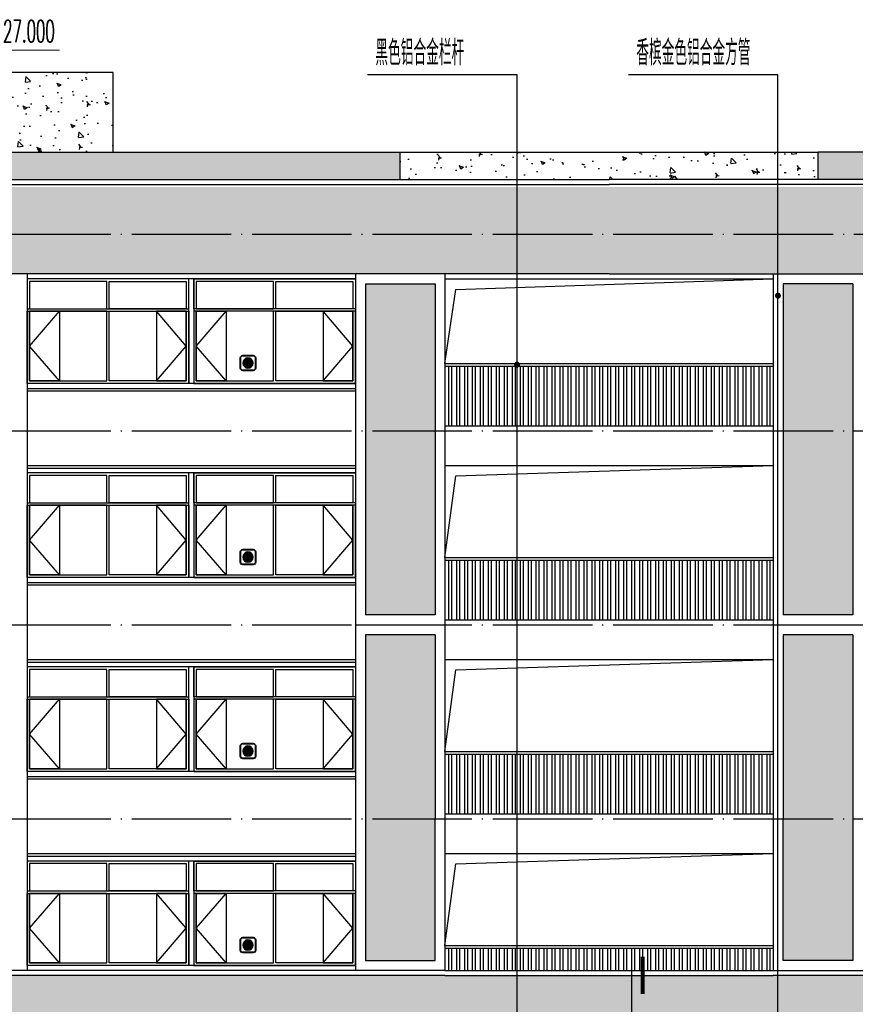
# Model space of a CAD drawing. Extents: x 1779708 to 7299578, y -1121471 to 88434.
# Tile 517 of 656: x 5156398 to 5173198, y -997289 to -977497. Entities that reach past the tile are written whole.
import ezdxf

# ---------------------------------------------------------------- set-up
doc = ezdxf.new("R2010")
doc.units = 0
doc.header["$LTSCALE"] = 1000
doc.header["$MEASUREMENT"] = 0
doc.linetypes.add('DOTE', pattern=[2.42, 2, -0.2, 0.02, -0.2])
doc.layers.get('0').update_dxf_attribs({"linetype": 'CONTINUOUS'})
doc.layers.add('DIM_ELEV', color=3, linetype='CONTINUOUS', lineweight=13)
for name, color, linetype in [('DIM_IDEN', 3, 'CONTINUOUS'), ('DIM_LEAD', 3, 'CONTINUOUS'), ('DOTE', 1, 'DOTE'), ('PUB_TEXT', 7, 'CONTINUOUS'), ('WINDOW', 2, 'CONTINUOUS'), ('建筑', 31, 'CONTINUOUS'), ('栏杆', 6, 'CONTINUOUS'), ('立面中线', 140, 'CONTINUOUS'), ('立面填充图例白', 7, 'CONTINUOUS'), ('立面粗线', 30, 'CONTINUOUS'), ('立面细线', 114, 'CONTINUOUS')]:
    doc.layers.add(name, color=color, linetype=linetype)
doc.styles.add('_TCH_DIM', font='SIMPLEX.shx', dxfattribs={"width": 0.7, "bigfont": 'GBCBIG.shx'})
pattern_1 = [(130, (10336495.1, -59205), (-819.83101, -71.725885), [85.725, -942.975]), (185, (10336495.1, -59205), (158.59272, 859.75489), [68.58, -754.38]), (79.549, (10336426.76, -59211), (-661.24126, 788.0251), [72.855, -801.405]), (133.8158, (10336495.1, -58976.4), (-1219.85568, -189.19048), [128.5875, -1414.4625]), (83.3644, (10336393.4, -58992.2), (-1068.31906, 1113.415), [109.2825, -1202.1075]), (188.816, (10336495.1, -58976.4), (-1068.32073, 1113.41303), [102.87, -1131.57]), (159, (10336380.8, -59033.6), (-682.26696, -460.19483), [85.725, -942.975]), (214, (10336380.8, -59033.6), (-278.10913, 828.84585), [68.58, -754.38]), (108.5486, (10336323.9, -59071.9), (-960.37421, 368.65286), [72.855, -801.405]), (142.5, (10336495.08, -59205.02), (-13.898715, 380.497675), [0, -745.236, 0, -765.81, 0, -757.2375]), (172.5, (10336495.08, -59205), (-300.68848, 450.812587), [0, -436.626, 0, -728.091, 0, -288.6075]), (212.5, (10336749.97, -59205.02), (-610.157678, -25.779348), [0, -285.75, 0, -891.54, 0, -1183.005]), (222.5, (10336864.27, -59205), (-666.581316, 114.41921), [0, -371.475, 0, -592.074, 0, -840.105])]

# ---------------------------------------------------------------- blocks, each defined once
blk = doc.blocks.new('b112')
at = {"layer": '建筑'}
h = blk.add_hatch(color=1, dxfattribs=at)
h.dxf.hatch_style = 1
edge = h.paths.add_edge_path()
edge.add_arc((2930760, 155416), 100, 0, 360)
for points in [[(2930660, 155266), (2930860, 155266, 0.414214), (2930910, 155316), (2930910, 155516, 0.414214), (2930860, 155566), (2930660, 155566, 0.414214), (2930610, 155516), (2930610, 155316, 0.414214)], [(2930660, 155276), (2930860, 155276, 0.414214), (2930900, 155316), (2930900, 155516, 0.414214), (2930860, 155556), (2930660, 155556, 0.414214), (2930620, 155516), (2930620, 155316, 0.414214)]]:
    blk.add_lwpolyline(points, format="xyb", close=True, dxfattribs=at)
at = {"layer": '建筑', "color": 1}
blk.add_circle((2930760, 155416), 100, dxfattribs=at)

msp = doc.modelspace()

# ---------------------------------------------------------------- hatches: boundary and pattern name
at = {"layer": '立面填充图例白'}
h = msp.add_hatch(dxfattribs=at)
h.set_pattern_fill('AR-CONC', color=0, scale=450, style=0)
h.set_pattern_definition(pattern_1)
h.paths.add_polyline_path([(5131147.5, -980158.3), (5164047.5, -980158.3), (5164047.5, -980708.3), (5131147.5, -980708.3)])
h = msp.add_hatch(dxfattribs=at)
h.set_pattern_fill('AR-CONC', color=0, scale=450, style=0)
h.set_pattern_definition(pattern_1)
h.paths.add_polyline_path([(5172447.5, -980158.3), (5205347.5, -980158.3), (5205347.5, -980708.3), (5172447.5, -980708.3)])
h = msp.add_hatch(dxfattribs=at)
h.set_pattern_fill('AR-CONC', color=0, scale=450, style=0)
h.set_pattern_definition(pattern_1)
h.paths.add_polyline_path([(5129847.5, -980858.3), (5168247.5, -980858.3), (5172447.5, -980858.3), (5172447.5, -982608.3), (5129847.5, -982608.3)])
h = msp.add_hatch(dxfattribs=at)
h.set_pattern_fill('AR-CONC', color=0, scale=450, style=0)
h.set_pattern_definition(pattern_1)
h.paths.add_polyline_path([(5172447.5, -980858.3), (5206047.5, -980858.3), (5206047.5, -982608.3), (5172447.5, -982608.3)])
h = msp.add_hatch(dxfattribs=at)
h.set_pattern_fill('AR-CONC', color=0, scale=450, style=0)
h.set_pattern_definition(pattern_1)
h.paths.add_polyline_path([(5129847.5, -996708.3), (5164947.5, -996708.3), (5171547.5, -996708.3), (5190147.5, -996708.3), (5190147.5, -998208.3), (5171547.5, -998208.3), (5164947.5, -998208.3), (5129847.5, -998208.3)])
at = {"layer": '立面细线'}
h = msp.add_hatch(dxfattribs=at)
h.set_pattern_fill('AR-CONC', color=256, scale=450, style=0)
h.set_pattern_definition(pattern_1)
h.paths.add_polyline_path([(5151147.5, -978558.3), (5158277.5, -978558.3), (5158277.5, -980158.3), (5151147.5, -980158.3)])
h = msp.add_hatch(dxfattribs=at)
h.set_pattern_fill('AR-CONC', color=256, scale=450, style=0)
h.set_pattern_definition(pattern_1)
h.paths.add_polyline_path([(5164047.5, -980158.3), (5172447.5, -980158.3), (5172447.5, -980708.3), (5168247.5, -980708.3), (5164047.5, -980708.3)])
h = msp.add_hatch(dxfattribs=at)
h.set_pattern_fill('圆形花纹', color=256, scale=100, style=0)
h.set_pattern_definition([(180, (10516015.57, -59130.02), (-300, 150), [12, -288]), (90, (10516084.57, -59061.02), (150, 300), [12, -288]), (135, (10516066.57, -59007.02), (-2e-14, 299.9999995), [12.727922, -411.53614]), (135, (10515961.57, -59112.02), (-2e-14, 299.9999995), [12.727922, -411.53614]), (45, (10516057.57, -59112.02), (299.9999995, 2e-14), [12.727922, -411.53614]), (45, (10515952.57, -59007.02), (299.9999995, 2e-14), [12.727922, -411.53614]), (143.1301023, (10516057.57, -58998.02), (-300, 300), [15, -1485]), (143.1301023, (10515973.57, -59121.02), (-300, 300), [15, -1485]), (126.8698976, (10515952.57, -59103.02), (300, -300), [15, -1485]), (126.8698976, (10516075.57, -59019.02), (300, -300), [15, -1485]), (53.1301023, (10516066.57, -59103.02), (300, 300), [15, -1485]), (53.1301023, (10515943.57, -59019.02), (300, 300), [15, -1485]), (36.8698977, (10515961.57, -58998.02), (300, 300), [15, -1485]), (36.8698977, (10516045.57, -59121.02), (300, 300), [15, -1485]), (168.6900675, (10516003.57, -59130.02), (-299.9999992, 4e-07), [15.297058, -1514.4087]), (168.6900675, (10516030.57, -58983.02), (-299.9999992, 4e-07), [15.297058, -1514.4087]), (101.3099325, (10516084.57, -59049.02), (-4e-07, 299.9999992), [15.297058, -1514.4087]), (101.3099325, (10515937.57, -59076.02), (-4e-07, 299.9999992), [15.297058, -1514.4087]), (78.6900675, (10515934.57, -59049.02), (2e-08, -299.99999724), [15.297058, -1514.4087]), (78.6900675, (10516081.57, -59076.02), (2e-08, -299.99999724), [15.297058, -1514.4087]), (11.3099325, (10516015.57, -59130.02), (299.9999992, 4e-07), [15.297058, -1514.4087]), (11.3099325, (10515988.57, -58983.02), (299.9999992, 4e-07), [15.297058, -1514.4087]), (158.1985905, (10516045.57, -58989.02), (-599.9999998, 299.99999935), [16.155494, -1599.3939]), (158.1985905, (10515988.57, -59127.02), (-599.9999998, 299.99999935), [16.155494, -1599.3939]), (111.8014095, (10516081.57, -59034.02), (299.99999675, -599.9999933), [16.155494, -1599.3939]), (111.8014095, (10515943.57, -59091.02), (299.99999675, -599.9999933), [16.155494, -1599.3939]), (68.1985905, (10516075.57, -59091.02), (299.99999935, 599.9999998), [16.155494, -1599.3939]), (68.1985905, (10515937.57, -59034.02), (299.99999935, 599.9999998), [16.155494, -1599.3939]), (21.8014095, (10516030.57, -59127.02), (600.00000017, 299.9999984), [16.155494, -1599.3939]), (21.8014095, (10515973.57, -58989.02), (600.00000017, 299.9999984), [16.155494, -1599.3939])])
h.paths.add_polyline_path([(5163347.5, -989458.3), (5164747.5, -989458.3), (5164747.5, -982808.3), (5163347.5, -982808.3)])
h.paths.add_polyline_path([(5163347.5, -996406.1), (5164747.5, -996406.1), (5164747.5, -989860.6), (5163347.5, -989860.6)])
h = msp.add_hatch(dxfattribs=at)
h.set_pattern_fill('圆形花纹', color=256, scale=100, style=0)
h.set_pattern_definition([(180, (10524415.57, -59130.02), (-300, 150), [12, -288]), (90, (10524484.57, -59061.02), (150, 300), [12, -288]), (135, (10524466.57, -59007.02), (-2e-14, 299.9999995), [12.727922, -411.53614]), (135, (10524361.57, -59112.02), (-2e-14, 299.9999995), [12.727922, -411.53614]), (45, (10524457.57, -59112.02), (299.9999995, 2e-14), [12.727922, -411.53614]), (45, (10524352.57, -59007.02), (299.9999995, 2e-14), [12.727922, -411.53614]), (143.1301023, (10524457.57, -58998.02), (-300, 300), [15, -1485]), (143.1301023, (10524373.57, -59121.02), (-300, 300), [15, -1485]), (126.8698976, (10524352.57, -59103.02), (300, -300), [15, -1485]), (126.8698976, (10524475.57, -59019.02), (300, -300), [15, -1485]), (53.1301023, (10524466.57, -59103.02), (300, 300), [15, -1485]), (53.1301023, (10524343.57, -59019.02), (300, 300), [15, -1485]), (36.8698977, (10524361.57, -58998.02), (300, 300), [15, -1485]), (36.8698977, (10524445.57, -59121.02), (300, 300), [15, -1485]), (168.6900675, (10524403.57, -59130.02), (-299.9999992, 4e-07), [15.297058, -1514.4087]), (168.6900675, (10524430.57, -58983.02), (-299.9999992, 4e-07), [15.297058, -1514.4087]), (101.3099325, (10524484.57, -59049.02), (-4e-07, 299.9999992), [15.297058, -1514.4087]), (101.3099325, (10524337.57, -59076.02), (-4e-07, 299.9999992), [15.297058, -1514.4087]), (78.6900675, (10524334.57, -59049.02), (2e-08, -299.99999724), [15.297058, -1514.4087]), (78.6900675, (10524481.57, -59076.02), (2e-08, -299.99999724), [15.297058, -1514.4087]), (11.3099325, (10524415.57, -59130.02), (299.9999992, 4e-07), [15.297058, -1514.4087]), (11.3099325, (10524388.57, -58983.02), (299.9999992, 4e-07), [15.297058, -1514.4087]), (158.1985905, (10524445.57, -58989.02), (-599.9999998, 299.99999935), [16.155494, -1599.3939]), (158.1985905, (10524388.57, -59127.02), (-599.9999998, 299.99999935), [16.155494, -1599.3939]), (111.8014095, (10524481.57, -59034.02), (299.99999675, -599.9999933), [16.155494, -1599.3939]), (111.8014095, (10524343.57, -59091.02), (299.99999675, -599.9999933), [16.155494, -1599.3939]), (68.1985905, (10524475.57, -59091.02), (299.99999935, 599.9999998), [16.155494, -1599.3939]), (68.1985905, (10524337.57, -59034.02), (299.99999935, 599.9999998), [16.155494, -1599.3939]), (21.8014095, (10524430.57, -59127.02), (600.00000017, 299.9999984), [16.155494, -1599.3939]), (21.8014095, (10524373.57, -58989.02), (600.00000017, 299.9999984), [16.155494, -1599.3939])])
h.paths.add_polyline_path([(5171747.5, -989458.3), (5173147.5, -989458.3), (5173147.5, -982808.3), (5171747.5, -982808.3)])
h.paths.add_polyline_path([(5171747.5, -996406.1), (5173147.5, -996406.1), (5173147.5, -989860.6), (5171747.5, -989860.6)])

# ---------------------------------------------------------------- linework, layer by layer
at = {"layer": 'DIM_ELEV'}
msp.add_line((5154500.8, -978108.3), (5157200.8, -978108.3), dxfattribs=at)
at = {"layer": 'DIM_IDEN'}
msp.add_line((5168697.5, -996331.9), (5168697.5, -1007919.1), dxfattribs=at)
at = {"layer": 'DIM_IDEN', "const_width": 75}
msp.add_lwpolyline([(5168922.5, -996331.9), (5168922.5, -997081.9)], dxfattribs=at)
at = {"layer": 'DIM_LEAD'}
for p, q in [((5166397.1, -978604.8), (5163391.4, -978604.8)), ((5166397.1, -984430.9), (5166397.1, -978604.8)), ((5166397.1, -1000035.8), (5166397.1, -978604.8)), ((5171642.3, -978604.8), (5168636.6, -978604.8)), ((5171642.3, -983044.8), (5171642.3, -978604.8)), ((5171642.3, -1003706.6), (5171642.3, -978604.8))]:
    msp.add_line(p, q, dxfattribs=at)
at = {"layer": 'DIM_LEAD', "const_width": 60}
for points in [[(5171642.3, -983074.8, 1), (5171642.3, -983014.8, 1)], [(5166397.1, -984460.9, 1), (5166397.1, -984400.9, 1)]]:
    msp.add_lwpolyline(points, format="xyb", close=True, dxfattribs=at)
at = {"layer": 'DOTE'}
for p, q in [((5122351, -981808.3), (5214144.1, -981808.3)), ((5122351, -985758.3), (5214144.1, -985758.3)), ((5122351, -989658.3), (5214144.1, -989658.3)), ((5122351, -993558.3), (5214144.1, -993558.3))]:
    msp.add_line(p, q, dxfattribs=at)
at = {"layer": 'WINDOW'}
for points in [[(5156597.5, -983308.3), (5158147.5, -983308.3), (5158147.5, -982758.3), (5156597.5, -982758.3)], [(5159747.5, -983308.3), (5158197.5, -983308.3), (5158197.5, -982758.3), (5159747.5, -982758.3)], [(5159947.5, -983308.3), (5161497.5, -983308.3), (5161497.5, -982758.3), (5159947.5, -982758.3)], [(5163097.5, -983308.3), (5161547.5, -983308.3), (5161547.5, -982758.3), (5163097.5, -982758.3)], [(5156597.5, -984758.3), (5158147.5, -984758.3), (5158147.5, -983358.3), (5156597.5, -983358.3)], [(5159747.5, -984758.3), (5158197.5, -984758.3), (5158197.5, -983358.3), (5159747.5, -983358.3)], [(5159947.5, -984758.3), (5161497.5, -984758.3), (5161497.5, -983358.3), (5159947.5, -983358.3)], [(5163097.5, -984758.3), (5161547.5, -984758.3), (5161547.5, -983358.3), (5163097.5, -983358.3)], [(5156597.5, -987208.3), (5158147.5, -987208.3), (5158147.5, -986658.3), (5156597.5, -986658.3)], [(5159747.5, -987208.3), (5158197.5, -987208.3), (5158197.5, -986658.3), (5159747.5, -986658.3)], [(5159947.5, -987208.3), (5161497.5, -987208.3), (5161497.5, -986658.3), (5159947.5, -986658.3)], [(5163097.5, -987208.3), (5161547.5, -987208.3), (5161547.5, -986658.3), (5163097.5, -986658.3)], [(5156597.5, -988658.3), (5158147.5, -988658.3), (5158147.5, -987258.3), (5156597.5, -987258.3)], [(5159747.5, -988658.3), (5158197.5, -988658.3), (5158197.5, -987258.3), (5159747.5, -987258.3)], [(5159947.5, -988658.3), (5161497.5, -988658.3), (5161497.5, -987258.3), (5159947.5, -987258.3)], [(5163097.5, -988658.3), (5161547.5, -988658.3), (5161547.5, -987258.3), (5163097.5, -987258.3)], [(5156597.5, -991108.3), (5158147.5, -991108.3), (5158147.5, -990558.3), (5156597.5, -990558.3)], [(5159747.5, -991108.3), (5158197.5, -991108.3), (5158197.5, -990558.3), (5159747.5, -990558.3)], [(5159947.5, -991108.3), (5161497.5, -991108.3), (5161497.5, -990558.3), (5159947.5, -990558.3)], [(5163097.5, -991108.3), (5161547.5, -991108.3), (5161547.5, -990558.3), (5163097.5, -990558.3)], [(5156597.5, -992558.3), (5158147.5, -992558.3), (5158147.5, -991158.3), (5156597.5, -991158.3)], [(5159747.5, -992558.3), (5158197.5, -992558.3), (5158197.5, -991158.3), (5159747.5, -991158.3)], [(5159947.5, -992558.3), (5161497.5, -992558.3), (5161497.5, -991158.3), (5159947.5, -991158.3)], [(5163097.5, -992558.3), (5161547.5, -992558.3), (5161547.5, -991158.3), (5163097.5, -991158.3)], [(5156597.5, -995008.3), (5158147.5, -995008.3), (5158147.5, -994458.3), (5156597.5, -994458.3)], [(5159747.5, -995008.3), (5158197.5, -995008.3), (5158197.5, -994458.3), (5159747.5, -994458.3)], [(5159947.5, -995008.3), (5161497.5, -995008.3), (5161497.5, -994458.3), (5159947.5, -994458.3)], [(5163097.5, -995008.3), (5161547.5, -995008.3), (5161547.5, -994458.3), (5163097.5, -994458.3)], [(5156597.5, -996458.3), (5158147.5, -996458.3), (5158147.5, -995058.3), (5156597.5, -995058.3)], [(5159747.5, -996458.3), (5158197.5, -996458.3), (5158197.5, -995058.3), (5159747.5, -995058.3)], [(5159947.5, -996458.3), (5161497.5, -996458.3), (5161497.5, -995058.3), (5159947.5, -995058.3)], [(5163097.5, -996458.3), (5161547.5, -996458.3), (5161547.5, -995058.3), (5163097.5, -995058.3)]]:
    msp.add_lwpolyline(points, close=True, dxfattribs=at)
at = {"layer": '栏杆'}
for points in [[(5164947.5, -984408.3), (5165168.7, -982918.1), (5171547.5, -982708.3)], [(5164947.5, -984408.3), (5171547.5, -984408.3)], [(5164947.5, -984458.3), (5171547.5, -984458.3)], [(5165017.5, -984458.3), (5165017.5, -985658.3)], [(5165077.5, -984458.3), (5165077.5, -985658.3)], [(5165177.5, -984458.3), (5165177.5, -985658.3)], [(5165237.5, -984458.3), (5165237.5, -985658.3)], [(5165337.5, -984458.3), (5165337.5, -985658.3)], [(5165397.5, -984458.3), (5165397.5, -985658.3)], [(5165497.5, -984458.3), (5165497.5, -985658.3)], [(5165557.5, -984458.3), (5165557.5, -985658.3)], [(5165657.5, -984458.3), (5165657.5, -985658.3)], [(5165717.5, -984458.3), (5165717.5, -985658.3)], [(5165817.5, -984458.3), (5165817.5, -985658.3)], [(5165877.5, -984458.3), (5165877.5, -985658.3)], [(5165977.5, -984458.3), (5165977.5, -985658.3)], [(5166037.5, -984458.3), (5166037.5, -985658.3)], [(5166137.5, -984458.3), (5166137.5, -985658.3)], [(5166197.5, -984458.3), (5166197.5, -985658.3)], [(5166297.5, -984458.3), (5166297.5, -985658.3)], [(5166357.5, -984458.3), (5166357.5, -985658.3)], [(5166457.5, -984458.3), (5166457.5, -985658.3)], [(5166517.5, -984458.3), (5166517.5, -985658.3)], [(5166617.5, -984458.3), (5166617.5, -985658.3)], [(5166677.5, -984458.3), (5166677.5, -985658.3)], [(5166777.5, -984458.3), (5166777.5, -985658.3)], [(5166837.5, -984458.3), (5166837.5, -985658.3)], [(5166937.5, -984458.3), (5166937.5, -985658.3)], [(5166997.5, -984458.3), (5166997.5, -985658.3)], [(5167097.5, -984458.3), (5167097.5, -985658.3)], [(5167157.5, -984458.3), (5167157.5, -985658.3)], [(5167257.5, -984458.3), (5167257.5, -985658.3)], [(5167317.5, -984458.3), (5167317.5, -985658.3)], [(5167417.5, -984458.3), (5167417.5, -985658.3)], [(5167477.5, -984458.3), (5167477.5, -985658.3)], [(5167577.5, -984458.3), (5167577.5, -985658.3)], [(5167637.5, -984458.3), (5167637.5, -985658.3)], [(5167737.5, -984458.3), (5167737.5, -985658.3)], [(5167797.5, -984458.3), (5167797.5, -985658.3)], [(5167897.5, -984458.3), (5167897.5, -985658.3)], [(5167957.5, -984458.3), (5167957.5, -985658.3)], [(5168057.5, -984458.3), (5168057.5, -985658.3)], [(5168117.5, -984458.3), (5168117.5, -985658.3)], [(5168217.5, -984458.3), (5168217.5, -985658.3)], [(5168277.5, -984458.3), (5168277.5, -985658.3)], [(5168377.5, -984458.3), (5168377.5, -985658.3)], [(5168437.5, -984458.3), (5168437.5, -985658.3)], [(5168537.5, -984458.3), (5168537.5, -985658.3)], [(5168597.5, -984458.3), (5168597.5, -985658.3)], [(5168697.5, -984458.3), (5168697.5, -985658.3)], [(5168757.5, -984458.3), (5168757.5, -985658.3)], [(5168857.5, -984458.3), (5168857.5, -985658.3)], [(5168917.5, -984458.3), (5168917.5, -985658.3)], [(5169017.5, -984458.3), (5169017.5, -985658.3)], [(5169077.5, -984458.3), (5169077.5, -985658.3)], [(5169177.5, -984458.3), (5169177.5, -985658.3)], [(5169237.5, -984458.3), (5169237.5, -985658.3)], [(5169337.5, -984458.3), (5169337.5, -985658.3)], [(5169397.5, -984458.3), (5169397.5, -985658.3)], [(5169497.5, -984458.3), (5169497.5, -985658.3)], [(5169557.5, -984458.3), (5169557.5, -985658.3)], [(5169657.5, -984458.3), (5169657.5, -985658.3)], [(5169717.5, -984458.3), (5169717.5, -985658.3)], [(5169817.5, -984458.3), (5169817.5, -985658.3)], [(5169877.5, -984458.3), (5169877.5, -985658.3)], [(5169977.5, -984458.3), (5169977.5, -985658.3)], [(5170037.5, -984458.3), (5170037.5, -985658.3)], [(5170137.5, -984458.3), (5170137.5, -985658.3)], [(5170197.5, -984458.3), (5170197.5, -985658.3)], [(5170297.5, -984458.3), (5170297.5, -985658.3)], [(5170357.5, -984458.3), (5170357.5, -985658.3)], [(5170457.5, -984458.3), (5170457.5, -985658.3)], [(5170517.5, -984458.3), (5170517.5, -985658.3)], [(5170617.5, -984458.3), (5170617.5, -985658.3)], [(5170677.5, -984458.3), (5170677.5, -985658.3)], [(5170777.5, -984458.3), (5170777.5, -985658.3)], [(5170837.5, -984458.3), (5170837.5, -985658.3)], [(5170937.5, -984458.3), (5170937.5, -985658.3)], [(5170997.5, -984458.3), (5170997.5, -985658.3)], [(5171097.5, -984458.3), (5171097.5, -985658.3)], [(5171157.5, -984458.3), (5171157.5, -985658.3)], [(5171257.5, -984458.3), (5171257.5, -985658.3)], [(5171317.5, -984458.3), (5171317.5, -985658.3)], [(5171417.5, -984458.3), (5171417.5, -985658.3)], [(5171477.5, -984458.3), (5171477.5, -985658.3)], [(5164947.5, -988308.3), (5165168.7, -986668.1), (5171547.5, -986458.3)], [(5164947.5, -988308.3), (5171547.5, -988308.3)], [(5164947.5, -988358.3), (5171547.5, -988358.3)], [(5165017.5, -988358.3), (5165017.5, -989558.3)], [(5165077.5, -988358.3), (5165077.5, -989558.3)], [(5165177.5, -988358.3), (5165177.5, -989558.3)], [(5165237.5, -988358.3), (5165237.5, -989558.3)], [(5165337.5, -988358.3), (5165337.5, -989558.3)], [(5165397.5, -988358.3), (5165397.5, -989558.3)], [(5165497.5, -988358.3), (5165497.5, -989558.3)], [(5165557.5, -988358.3), (5165557.5, -989558.3)], [(5165657.5, -988358.3), (5165657.5, -989558.3)], [(5165717.5, -988358.3), (5165717.5, -989558.3)], [(5165817.5, -988358.3), (5165817.5, -989558.3)], [(5165877.5, -988358.3), (5165877.5, -989558.3)], [(5165977.5, -988358.3), (5165977.5, -989558.3)], [(5166037.5, -988358.3), (5166037.5, -989558.3)], [(5166137.5, -988358.3), (5166137.5, -989558.3)], [(5166197.5, -988358.3), (5166197.5, -989558.3)], [(5166297.5, -988358.3), (5166297.5, -989558.3)], [(5166357.5, -988358.3), (5166357.5, -989558.3)], [(5166457.5, -988358.3), (5166457.5, -989558.3)], [(5166517.5, -988358.3), (5166517.5, -989558.3)], [(5166617.5, -988358.3), (5166617.5, -989558.3)], [(5166677.5, -988358.3), (5166677.5, -989558.3)], [(5166777.5, -988358.3), (5166777.5, -989558.3)], [(5166837.5, -988358.3), (5166837.5, -989558.3)], [(5166937.5, -988358.3), (5166937.5, -989558.3)], [(5166997.5, -988358.3), (5166997.5, -989558.3)], [(5167097.5, -988358.3), (5167097.5, -989558.3)], [(5167157.5, -988358.3), (5167157.5, -989558.3)], [(5167257.5, -988358.3), (5167257.5, -989558.3)], [(5167317.5, -988358.3), (5167317.5, -989558.3)], [(5167417.5, -988358.3), (5167417.5, -989558.3)], [(5167477.5, -988358.3), (5167477.5, -989558.3)], [(5167577.5, -988358.3), (5167577.5, -989558.3)], [(5167637.5, -988358.3), (5167637.5, -989558.3)], [(5167737.5, -988358.3), (5167737.5, -989558.3)], [(5167797.5, -988358.3), (5167797.5, -989558.3)], [(5167897.5, -988358.3), (5167897.5, -989558.3)], [(5167957.5, -988358.3), (5167957.5, -989558.3)], [(5168057.5, -988358.3), (5168057.5, -989558.3)], [(5168117.5, -988358.3), (5168117.5, -989558.3)], [(5168217.5, -988358.3), (5168217.5, -989558.3)], [(5168277.5, -988358.3), (5168277.5, -989558.3)], [(5168377.5, -988358.3), (5168377.5, -989558.3)], [(5168437.5, -988358.3), (5168437.5, -989558.3)], [(5168537.5, -988358.3), (5168537.5, -989558.3)], [(5168597.5, -988358.3), (5168597.5, -989558.3)], [(5168697.5, -988358.3), (5168697.5, -989558.3)], [(5168757.5, -988358.3), (5168757.5, -989558.3)], [(5168857.5, -988358.3), (5168857.5, -989558.3)], [(5168917.5, -988358.3), (5168917.5, -989558.3)], [(5169017.5, -988358.3), (5169017.5, -989558.3)], [(5169077.5, -988358.3), (5169077.5, -989558.3)], [(5169177.5, -988358.3), (5169177.5, -989558.3)], [(5169237.5, -988358.3), (5169237.5, -989558.3)], [(5169337.5, -988358.3), (5169337.5, -989558.3)], [(5169397.5, -988358.3), (5169397.5, -989558.3)], [(5169497.5, -988358.3), (5169497.5, -989558.3)], [(5169557.5, -988358.3), (5169557.5, -989558.3)], [(5169657.5, -988358.3), (5169657.5, -989558.3)], [(5169717.5, -988358.3), (5169717.5, -989558.3)], [(5169817.5, -988358.3), (5169817.5, -989558.3)], [(5169877.5, -988358.3), (5169877.5, -989558.3)], [(5169977.5, -988358.3), (5169977.5, -989558.3)], [(5170037.5, -988358.3), (5170037.5, -989558.3)], [(5170137.5, -988358.3), (5170137.5, -989558.3)], [(5170197.5, -988358.3), (5170197.5, -989558.3)], [(5170297.5, -988358.3), (5170297.5, -989558.3)], [(5170357.5, -988358.3), (5170357.5, -989558.3)], [(5170457.5, -988358.3), (5170457.5, -989558.3)], [(5170517.5, -988358.3), (5170517.5, -989558.3)], [(5170617.5, -988358.3), (5170617.5, -989558.3)], [(5170677.5, -988358.3), (5170677.5, -989558.3)], [(5170777.5, -988358.3), (5170777.5, -989558.3)], [(5170837.5, -988358.3), (5170837.5, -989558.3)], [(5170937.5, -988358.3), (5170937.5, -989558.3)], [(5170997.5, -988358.3), (5170997.5, -989558.3)], [(5171097.5, -988358.3), (5171097.5, -989558.3)], [(5171157.5, -988358.3), (5171157.5, -989558.3)], [(5171257.5, -988358.3), (5171257.5, -989558.3)], [(5171317.5, -988358.3), (5171317.5, -989558.3)], [(5171417.5, -988358.3), (5171417.5, -989558.3)], [(5171477.5, -988358.3), (5171477.5, -989558.3)], [(5164947.5, -992208.3), (5165168.7, -990568.1), (5171547.5, -990358.3)], [(5164947.5, -992208.3), (5171547.5, -992208.3)], [(5164947.5, -992258.3), (5171547.5, -992258.3)], [(5165017.5, -992258.3), (5165017.5, -993458.3)], [(5165077.5, -992258.3), (5165077.5, -993458.3)], [(5165177.5, -992258.3), (5165177.5, -993458.3)], [(5165237.5, -992258.3), (5165237.5, -993458.3)], [(5165337.5, -992258.3), (5165337.5, -993458.3)], [(5165397.5, -992258.3), (5165397.5, -993458.3)], [(5165497.5, -992258.3), (5165497.5, -993458.3)], [(5165557.5, -992258.3), (5165557.5, -993458.3)], [(5165657.5, -992258.3), (5165657.5, -993458.3)], [(5165717.5, -992258.3), (5165717.5, -993458.3)], [(5165817.5, -992258.3), (5165817.5, -993458.3)], [(5165877.5, -992258.3), (5165877.5, -993458.3)], [(5165977.5, -992258.3), (5165977.5, -993458.3)], [(5166037.5, -992258.3), (5166037.5, -993458.3)], [(5166137.5, -992258.3), (5166137.5, -993458.3)], [(5166197.5, -992258.3), (5166197.5, -993458.3)], [(5166297.5, -992258.3), (5166297.5, -993458.3)], [(5166357.5, -992258.3), (5166357.5, -993458.3)], [(5166457.5, -992258.3), (5166457.5, -993458.3)], [(5166517.5, -992258.3), (5166517.5, -993458.3)], [(5166617.5, -992258.3), (5166617.5, -993458.3)], [(5166677.5, -992258.3), (5166677.5, -993458.3)], [(5166777.5, -992258.3), (5166777.5, -993458.3)], [(5166837.5, -992258.3), (5166837.5, -993458.3)], [(5166937.5, -992258.3), (5166937.5, -993458.3)], [(5166997.5, -992258.3), (5166997.5, -993458.3)], [(5167097.5, -992258.3), (5167097.5, -993458.3)], [(5167157.5, -992258.3), (5167157.5, -993458.3)], [(5167257.5, -992258.3), (5167257.5, -993458.3)], [(5167317.5, -992258.3), (5167317.5, -993458.3)], [(5167417.5, -992258.3), (5167417.5, -993458.3)], [(5167477.5, -992258.3), (5167477.5, -993458.3)], [(5167577.5, -992258.3), (5167577.5, -993458.3)], [(5167637.5, -992258.3), (5167637.5, -993458.3)], [(5167737.5, -992258.3), (5167737.5, -993458.3)], [(5167797.5, -992258.3), (5167797.5, -993458.3)], [(5167897.5, -992258.3), (5167897.5, -993458.3)], [(5167957.5, -992258.3), (5167957.5, -993458.3)], [(5168057.5, -992258.3), (5168057.5, -993458.3)], [(5168117.5, -992258.3), (5168117.5, -993458.3)], [(5168217.5, -992258.3), (5168217.5, -993458.3)], [(5168277.5, -992258.3), (5168277.5, -993458.3)], [(5168377.5, -992258.3), (5168377.5, -993458.3)], [(5168437.5, -992258.3), (5168437.5, -993458.3)], [(5168537.5, -992258.3), (5168537.5, -993458.3)], [(5168597.5, -992258.3), (5168597.5, -993458.3)], [(5168697.5, -992258.3), (5168697.5, -993458.3)], [(5168757.5, -992258.3), (5168757.5, -993458.3)], [(5168857.5, -992258.3), (5168857.5, -993458.3)], [(5168917.5, -992258.3), (5168917.5, -993458.3)], [(5169017.5, -992258.3), (5169017.5, -993458.3)], [(5169077.5, -992258.3), (5169077.5, -993458.3)], [(5169177.5, -992258.3), (5169177.5, -993458.3)], [(5169237.5, -992258.3), (5169237.5, -993458.3)], [(5169337.5, -992258.3), (5169337.5, -993458.3)], [(5169397.5, -992258.3), (5169397.5, -993458.3)], [(5169497.5, -992258.3), (5169497.5, -993458.3)], [(5169557.5, -992258.3), (5169557.5, -993458.3)], [(5169657.5, -992258.3), (5169657.5, -993458.3)], [(5169717.5, -992258.3), (5169717.5, -993458.3)], [(5169817.5, -992258.3), (5169817.5, -993458.3)], [(5169877.5, -992258.3), (5169877.5, -993458.3)], [(5169977.5, -992258.3), (5169977.5, -993458.3)], [(5170037.5, -992258.3), (5170037.5, -993458.3)], [(5170137.5, -992258.3), (5170137.5, -993458.3)], [(5170197.5, -992258.3), (5170197.5, -993458.3)], [(5170297.5, -992258.3), (5170297.5, -993458.3)], [(5170357.5, -992258.3), (5170357.5, -993458.3)], [(5170457.5, -992258.3), (5170457.5, -993458.3)], [(5170517.5, -992258.3), (5170517.5, -993458.3)], [(5170617.5, -992258.3), (5170617.5, -993458.3)], [(5170677.5, -992258.3), (5170677.5, -993458.3)], [(5170777.5, -992258.3), (5170777.5, -993458.3)], [(5170837.5, -992258.3), (5170837.5, -993458.3)], [(5170937.5, -992258.3), (5170937.5, -993458.3)], [(5170997.5, -992258.3), (5170997.5, -993458.3)], [(5171097.5, -992258.3), (5171097.5, -993458.3)], [(5171157.5, -992258.3), (5171157.5, -993458.3)], [(5171257.5, -992258.3), (5171257.5, -993458.3)], [(5171317.5, -992258.3), (5171317.5, -993458.3)], [(5171417.5, -992258.3), (5171417.5, -993458.3)], [(5171477.5, -992258.3), (5171477.5, -993458.3)], [(5164947.5, -996108.3), (5165168.7, -994468.1), (5171547.5, -994258.3)], [(5164947.5, -996108.3), (5171547.5, -996108.3)], [(5164947.5, -996158.3), (5171547.5, -996158.3)], [(5165017.5, -996158.3), (5165017.5, -996608.3)], [(5165077.5, -996158.3), (5165077.5, -996608.3)], [(5165177.5, -996158.3), (5165177.5, -996608.3)], [(5165237.5, -996158.3), (5165237.5, -996608.3)], [(5165337.5, -996158.3), (5165337.5, -996608.3)], [(5165397.5, -996158.3), (5165397.5, -996608.3)], [(5165497.5, -996158.3), (5165497.5, -996608.3)], [(5165557.5, -996158.3), (5165557.5, -996608.3)], [(5165657.5, -996158.3), (5165657.5, -996608.3)], [(5165717.5, -996158.3), (5165717.5, -996608.3)], [(5165817.5, -996158.3), (5165817.5, -996608.3)], [(5165877.5, -996158.3), (5165877.5, -996608.3)], [(5165977.5, -996158.3), (5165977.5, -996608.3)], [(5166037.5, -996158.3), (5166037.5, -996608.3)], [(5166137.5, -996158.3), (5166137.5, -996608.3)], [(5166197.5, -996158.3), (5166197.5, -996608.3)], [(5166297.5, -996158.3), (5166297.5, -996608.3)], [(5166357.5, -996158.3), (5166357.5, -996608.3)], [(5166457.5, -996158.3), (5166457.5, -996608.3)], [(5166517.5, -996158.3), (5166517.5, -996608.3)], [(5166617.5, -996158.3), (5166617.5, -996608.3)], [(5166677.5, -996158.3), (5166677.5, -996608.3)], [(5166777.5, -996158.3), (5166777.5, -996608.3)], [(5166837.5, -996158.3), (5166837.5, -996608.3)], [(5166937.5, -996158.3), (5166937.5, -996608.3)], [(5166997.5, -996158.3), (5166997.5, -996608.3)], [(5167097.5, -996158.3), (5167097.5, -996608.3)], [(5167157.5, -996158.3), (5167157.5, -996608.3)], [(5167257.5, -996158.3), (5167257.5, -996608.3)], [(5167317.5, -996158.3), (5167317.5, -996608.3)], [(5167417.5, -996158.3), (5167417.5, -996608.3)], [(5167477.5, -996158.3), (5167477.5, -996608.3)], [(5167577.5, -996158.3), (5167577.5, -996608.3)], [(5167637.5, -996158.3), (5167637.5, -996608.3)], [(5167737.5, -996158.3), (5167737.5, -996608.3)], [(5167797.5, -996158.3), (5167797.5, -996608.3)], [(5167897.5, -996158.3), (5167897.5, -996608.3)], [(5167957.5, -996158.3), (5167957.5, -996608.3)], [(5168057.5, -996158.3), (5168057.5, -996608.3)], [(5168117.5, -996158.3), (5168117.5, -996608.3)], [(5168217.5, -996158.3), (5168217.5, -996608.3)], [(5168277.5, -996158.3), (5168277.5, -996608.3)], [(5168377.5, -996158.3), (5168377.5, -996608.3)], [(5168437.5, -996158.3), (5168437.5, -996608.3)], [(5168537.5, -996158.3), (5168537.5, -996608.3)], [(5168597.5, -996158.3), (5168597.5, -996608.3)], [(5168697.5, -996158.3), (5168697.5, -996608.3)], [(5168757.5, -996158.3), (5168757.5, -996608.3)], [(5168857.5, -996158.3), (5168857.5, -996608.3)], [(5168917.5, -996158.3), (5168917.5, -996608.3)], [(5169017.5, -996158.3), (5169017.5, -996608.3)], [(5169077.5, -996158.3), (5169077.5, -996608.3)], [(5169177.5, -996158.3), (5169177.5, -996608.3)], [(5169237.5, -996158.3), (5169237.5, -996608.3)], [(5169337.5, -996158.3), (5169337.5, -996608.3)], [(5169397.5, -996158.3), (5169397.5, -996608.3)], [(5169497.5, -996158.3), (5169497.5, -996608.3)], [(5169557.5, -996158.3), (5169557.5, -996608.3)], [(5169657.5, -996158.3), (5169657.5, -996608.3)], [(5169717.5, -996158.3), (5169717.5, -996608.3)], [(5169817.5, -996158.3), (5169817.5, -996608.3)], [(5169877.5, -996158.3), (5169877.5, -996608.3)], [(5169977.5, -996158.3), (5169977.5, -996608.3)], [(5170037.5, -996158.3), (5170037.5, -996608.3)], [(5170137.5, -996158.3), (5170137.5, -996608.3)], [(5170197.5, -996158.3), (5170197.5, -996608.3)], [(5170297.5, -996158.3), (5170297.5, -996608.3)], [(5170357.5, -996158.3), (5170357.5, -996608.3)], [(5170457.5, -996158.3), (5170457.5, -996608.3)], [(5170517.5, -996158.3), (5170517.5, -996608.3)], [(5170617.5, -996158.3), (5170617.5, -996608.3)], [(5170677.5, -996158.3), (5170677.5, -996608.3)], [(5170777.5, -996158.3), (5170777.5, -996608.3)], [(5170837.5, -996158.3), (5170837.5, -996608.3)], [(5170937.5, -996158.3), (5170937.5, -996608.3)], [(5170997.5, -996158.3), (5170997.5, -996608.3)], [(5171097.5, -996158.3), (5171097.5, -996608.3)], [(5171157.5, -996158.3), (5171157.5, -996608.3)], [(5171257.5, -996158.3), (5171257.5, -996608.3)], [(5171317.5, -996158.3), (5171317.5, -996608.3)], [(5171417.5, -996158.3), (5171417.5, -996608.3)], [(5171477.5, -996158.3), (5171477.5, -996608.3)]]:
    msp.add_lwpolyline(points, dxfattribs=at)
at = {"layer": '立面中线'}
for points in [[(5131147.5, -980158.3), (5164047.5, -980158.3)], [(5164047.5, -980708.3), (5164047.5, -980158.3)], [(5205347.5, -980158.3), (5172447.5, -980158.3)], [(5172447.5, -980708.3), (5172447.5, -980158.3)], [(5163147.5, -982708.3), (5156547.5, -982708.3)], [(5159797.5, -984808.3), (5159797.5, -982708.3)], [(5159897.5, -982708.3), (5159897.5, -984808.3)], [(5163147.5, -984808.3), (5156547.5, -984808.3)], [(5156547.5, -984908.3), (5163147.5, -984908.3)], [(5156547.5, -984958.3), (5163147.5, -984958.3)], [(5156547.5, -986458.3), (5163147.5, -986458.3)], [(5156547.5, -986508.3), (5163147.5, -986508.3)], [(5163147.5, -986608.3), (5156547.5, -986608.3)], [(5159797.5, -988708.3), (5159797.5, -986608.3)], [(5159897.5, -986608.3), (5159897.5, -988708.3)], [(5163147.5, -988708.3), (5156547.5, -988708.3)], [(5156547.5, -988808.3), (5163147.5, -988808.3)], [(5156547.5, -988858.3), (5163147.5, -988858.3)], [(5156547.5, -990358.3), (5163147.5, -990358.3)], [(5156547.5, -990408.3), (5163147.5, -990408.3)], [(5163147.5, -990508.3), (5156547.5, -990508.3)], [(5159797.5, -992608.3), (5159797.5, -990508.3)], [(5159897.5, -990508.3), (5159897.5, -992608.3)], [(5163147.5, -992608.3), (5156547.5, -992608.3)], [(5156547.5, -992708.3), (5163147.5, -992708.3)], [(5156547.5, -992758.3), (5163147.5, -992758.3)], [(5156547.5, -994258.3), (5163147.5, -994258.3)], [(5156547.5, -994308.3), (5163147.5, -994308.3)], [(5163147.5, -994408.3), (5156547.5, -994408.3)], [(5159797.5, -996508.3), (5159797.5, -994408.3)], [(5159897.5, -994408.3), (5159897.5, -996508.3)], [(5163147.5, -996508.3), (5156547.5, -996508.3)]]:
    msp.add_lwpolyline(points, dxfattribs=at)
for points in [[(5156547.5, -983308.3), (5159797.5, -983308.3), (5159797.5, -982708.3), (5156547.5, -982708.3)], [(5159897.5, -982708.3), (5163147.5, -982708.3), (5163147.5, -983308.3), (5159897.5, -983308.3)], [(5156547.5, -983358.3), (5159797.5, -983358.3), (5159797.5, -984808.3), (5156547.5, -984808.3)], [(5159897.5, -984808.3), (5163147.5, -984808.3), (5163147.5, -983358.3), (5159897.5, -983358.3)], [(5156547.5, -987208.3), (5159797.5, -987208.3), (5159797.5, -986608.3), (5156547.5, -986608.3)], [(5159897.5, -986608.3), (5163147.5, -986608.3), (5163147.5, -987208.3), (5159897.5, -987208.3)], [(5156547.5, -987258.3), (5159797.5, -987258.3), (5159797.5, -988708.3), (5156547.5, -988708.3)], [(5159897.5, -988708.3), (5163147.5, -988708.3), (5163147.5, -987258.3), (5159897.5, -987258.3)], [(5156547.5, -991108.3), (5159797.5, -991108.3), (5159797.5, -990508.3), (5156547.5, -990508.3)], [(5159897.5, -990508.3), (5163147.5, -990508.3), (5163147.5, -991108.3), (5159897.5, -991108.3)], [(5156547.5, -991158.3), (5159797.5, -991158.3), (5159797.5, -992608.3), (5156547.5, -992608.3)], [(5159897.5, -992608.3), (5163147.5, -992608.3), (5163147.5, -991158.3), (5159897.5, -991158.3)], [(5156547.5, -995008.3), (5159797.5, -995008.3), (5159797.5, -994408.3), (5156547.5, -994408.3)], [(5159897.5, -994408.3), (5163147.5, -994408.3), (5163147.5, -995008.3), (5159897.5, -995008.3)], [(5156547.5, -995058.3), (5159797.5, -995058.3), (5159797.5, -996508.3), (5156547.5, -996508.3)], [(5159897.5, -996508.3), (5163147.5, -996508.3), (5163147.5, -995058.3), (5159897.5, -995058.3)]]:
    msp.add_lwpolyline(points, close=True, dxfattribs=at)
at = {"layer": '立面粗线'}
for points in [[(5129747.5, -980708.3), (5168247.5, -980708.3)], [(5129747.5, -980808.3), (5168247.5, -980808.3)], [(5206147.5, -980708.3), (5168247.5, -980708.3)], [(5206147.5, -980808.3), (5168247.5, -980808.3)], [(5168247.5, -982608.3), (5129847.5, -982608.3)], [(5156547.5, -982608.3), (5156547.5, -985758.3)], [(5163147.5, -982608.3), (5163147.5, -985758.3)], [(5164947.5, -982608.3), (5164947.5, -985758.3)], [(5168247.5, -982608.3), (5205247.5, -982608.3)], [(5171547.5, -982608.3), (5171547.5, -985758.3)], [(5163347.5, -982808.3), (5163347.5, -985758.3)], [(5163347.5, -982808.3), (5164747.5, -982808.3)], [(5164747.5, -982808.3), (5164747.5, -985758.3)], [(5171747.5, -982808.3), (5171747.5, -985758.3)], [(5173147.5, -982808.3), (5171747.5, -982808.3)], [(5173147.5, -982808.3), (5173147.5, -985758.3)], [(5156547.5, -985758.3), (5156547.5, -989658.3)], [(5163147.5, -985758.3), (5163147.5, -989658.3)], [(5163347.5, -985758.3), (5163347.5, -989458.3)], [(5164747.5, -985758.3), (5164747.5, -989458.3)], [(5164947.5, -985758.3), (5164947.5, -989658.3)], [(5171547.5, -985758.3), (5171547.5, -989658.3)], [(5171747.5, -985758.3), (5171747.5, -989458.3)], [(5173147.5, -985758.3), (5173147.5, -989458.3)], [(5164747.5, -989458.3), (5163347.5, -989458.3)], [(5173147.5, -989458.3), (5171747.5, -989458.3)], [(5154747.5, -989658.3), (5156547.5, -989658.3)], [(5156547.5, -989658.3), (5156547.5, -993558.3)], [(5163147.5, -989658.3), (5163147.5, -993558.3)], [(5163147.5, -989658.3), (5164947.5, -989658.3)], [(5164947.5, -989658.3), (5164947.5, -993558.3)], [(5171547.5, -989658.3), (5171547.5, -993558.3)], [(5171547.5, -989658.3), (5173347.5, -989658.3)], [(5163347.5, -989860.6), (5163347.5, -993558.3)], [(5164747.5, -989860.6), (5163347.5, -989860.6)], [(5164747.5, -989860.6), (5164747.5, -993558.3)], [(5171747.5, -989860.6), (5171747.5, -993558.3)], [(5173147.5, -989860.6), (5171747.5, -989860.6)], [(5173147.5, -989860.6), (5173147.5, -993558.3)], [(5156547.5, -993558.3), (5156547.5, -996608.3)], [(5163147.5, -993558.3), (5163147.5, -996608.3)], [(5163347.5, -993558.3), (5163347.5, -996406.1), (5164747.5, -996406.1), (5164747.5, -993558.3)], [(5164947.5, -993558.3), (5164947.5, -996608.3)], [(5171547.5, -993558.3), (5171547.5, -996608.3)], [(5173147.5, -993558.3), (5173147.5, -996406.1), (5171747.5, -996406.1), (5171747.5, -993558.3)], [(5164947.5, -996608.3), (5129747.5, -996608.3)], [(5164947.5, -996708.3), (5129747.5, -996708.3)], [(5164947.5, -996608.3), (5171547.5, -996608.3)], [(5164947.5, -996708.3), (5171547.5, -996708.3)], [(5171547.5, -996608.3), (5206747.5, -996608.3), (5206747.5, -996708.3), (5171547.5, -996708.3)]]:
    msp.add_lwpolyline(points, dxfattribs=at)
at = {"layer": '立面细线'}
for points in [[(5158277.5, -980158.3), (5158277.5, -978558.3), (5151147.5, -978558.3), (5151147.5, -980158.3)], [(5164047.5, -980158.3), (5172447.5, -980158.3)], [(5164947.5, -982708.3), (5171547.5, -982708.3)], [(5157197.5, -984758.3), (5156597.5, -984758.3), (5156597.5, -983358.3), (5157197.5, -983358.3), (5157197.5, -984758.3), (5156597.5, -984058.3), (5157197.5, -983358.3)], [(5159147.5, -984758.3), (5159747.5, -984758.3), (5159747.5, -983358.3), (5159147.5, -983358.3), (5159147.5, -984758.3), (5159747.5, -984058.3), (5159147.5, -983358.3)], [(5160547.5, -984758.3), (5159947.5, -984758.3), (5159947.5, -983358.3), (5160547.5, -983358.3), (5160547.5, -984758.3), (5159947.5, -984058.3), (5160547.5, -983358.3)], [(5162497.5, -984758.3), (5163097.5, -984758.3), (5163097.5, -983358.3), (5162497.5, -983358.3), (5162497.5, -984758.3), (5163097.5, -984058.3), (5162497.5, -983358.3)], [(5164947.5, -985658.3), (5171547.5, -985658.3)], [(5164947.5, -986458.3), (5171547.5, -986458.3)], [(5157197.5, -988658.3), (5156597.5, -988658.3), (5156597.5, -987258.3), (5157197.5, -987258.3), (5157197.5, -988658.3), (5156597.5, -987958.3), (5157197.5, -987258.3)], [(5159147.5, -988658.3), (5159747.5, -988658.3), (5159747.5, -987258.3), (5159147.5, -987258.3), (5159147.5, -988658.3), (5159747.5, -987958.3), (5159147.5, -987258.3)], [(5160547.5, -988658.3), (5159947.5, -988658.3), (5159947.5, -987258.3), (5160547.5, -987258.3), (5160547.5, -988658.3), (5159947.5, -987958.3), (5160547.5, -987258.3)], [(5162497.5, -988658.3), (5163097.5, -988658.3), (5163097.5, -987258.3), (5162497.5, -987258.3), (5162497.5, -988658.3), (5163097.5, -987958.3), (5162497.5, -987258.3)], [(5164947.5, -989558.3), (5171547.5, -989558.3)], [(5164947.5, -990358.3), (5171547.5, -990358.3)], [(5157197.5, -992558.3), (5156597.5, -992558.3), (5156597.5, -991158.3), (5157197.5, -991158.3), (5157197.5, -992558.3), (5156597.5, -991858.3), (5157197.5, -991158.3)], [(5159147.5, -992558.3), (5159747.5, -992558.3), (5159747.5, -991158.3), (5159147.5, -991158.3), (5159147.5, -992558.3), (5159747.5, -991858.3), (5159147.5, -991158.3)], [(5160547.5, -992558.3), (5159947.5, -992558.3), (5159947.5, -991158.3), (5160547.5, -991158.3), (5160547.5, -992558.3), (5159947.5, -991858.3), (5160547.5, -991158.3)], [(5162497.5, -992558.3), (5163097.5, -992558.3), (5163097.5, -991158.3), (5162497.5, -991158.3), (5162497.5, -992558.3), (5163097.5, -991858.3), (5162497.5, -991158.3)], [(5164947.5, -993458.3), (5171547.5, -993458.3)], [(5164947.5, -994258.3), (5171547.5, -994258.3)], [(5157197.5, -996458.3), (5156597.5, -996458.3), (5156597.5, -995058.3), (5157197.5, -995058.3), (5157197.5, -996458.3), (5156597.5, -995758.3), (5157197.5, -995058.3)], [(5159147.5, -996458.3), (5159747.5, -996458.3), (5159747.5, -995058.3), (5159147.5, -995058.3), (5159147.5, -996458.3), (5159747.5, -995758.3), (5159147.5, -995058.3)], [(5160547.5, -996458.3), (5159947.5, -996458.3), (5159947.5, -995058.3), (5160547.5, -995058.3), (5160547.5, -996458.3), (5159947.5, -995758.3), (5160547.5, -995058.3)], [(5162497.5, -996458.3), (5163097.5, -996458.3), (5163097.5, -995058.3), (5162497.5, -995058.3), (5162497.5, -996458.3), (5163097.5, -995758.3), (5162497.5, -995058.3)]]:
    msp.add_lwpolyline(points, dxfattribs=at)

# ---------------------------------------------------------------- block references
at = {"color": 253, "xscale": -1.036799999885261, "yscale": 1.036799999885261, "zscale": 1.036799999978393, "rotation": 180}
for p in [(2122375.5, -823262.5, 0), (2122375.5, -827162.5, 0), (2122375.5, -831062.5, 0), (2122375.5, -834962.5, 0)]:
    msp.add_blockref('b112', p, dxfattribs=at)

# ---------------------------------------------------------------- texts
at = {"layer": 'PUB_TEXT', "color": 7, "style": '_TCH_DIM'}
for s, height, width, p in [('27.000', 446.25, 0.494118, (5156063.8, -977950.8)), ('黑色铝合金栏杆', 506.38, 0.7, (5163548.9, -978413.8)), ('香槟金色铝合金方管', 506.38, 0.7, (5168794.1, -978413.8))]:
    msp.add_text(s, height=height, dxfattribs=dict(at, width=width)).set_placement(p)

doc.saveas('drawing.dxf')
